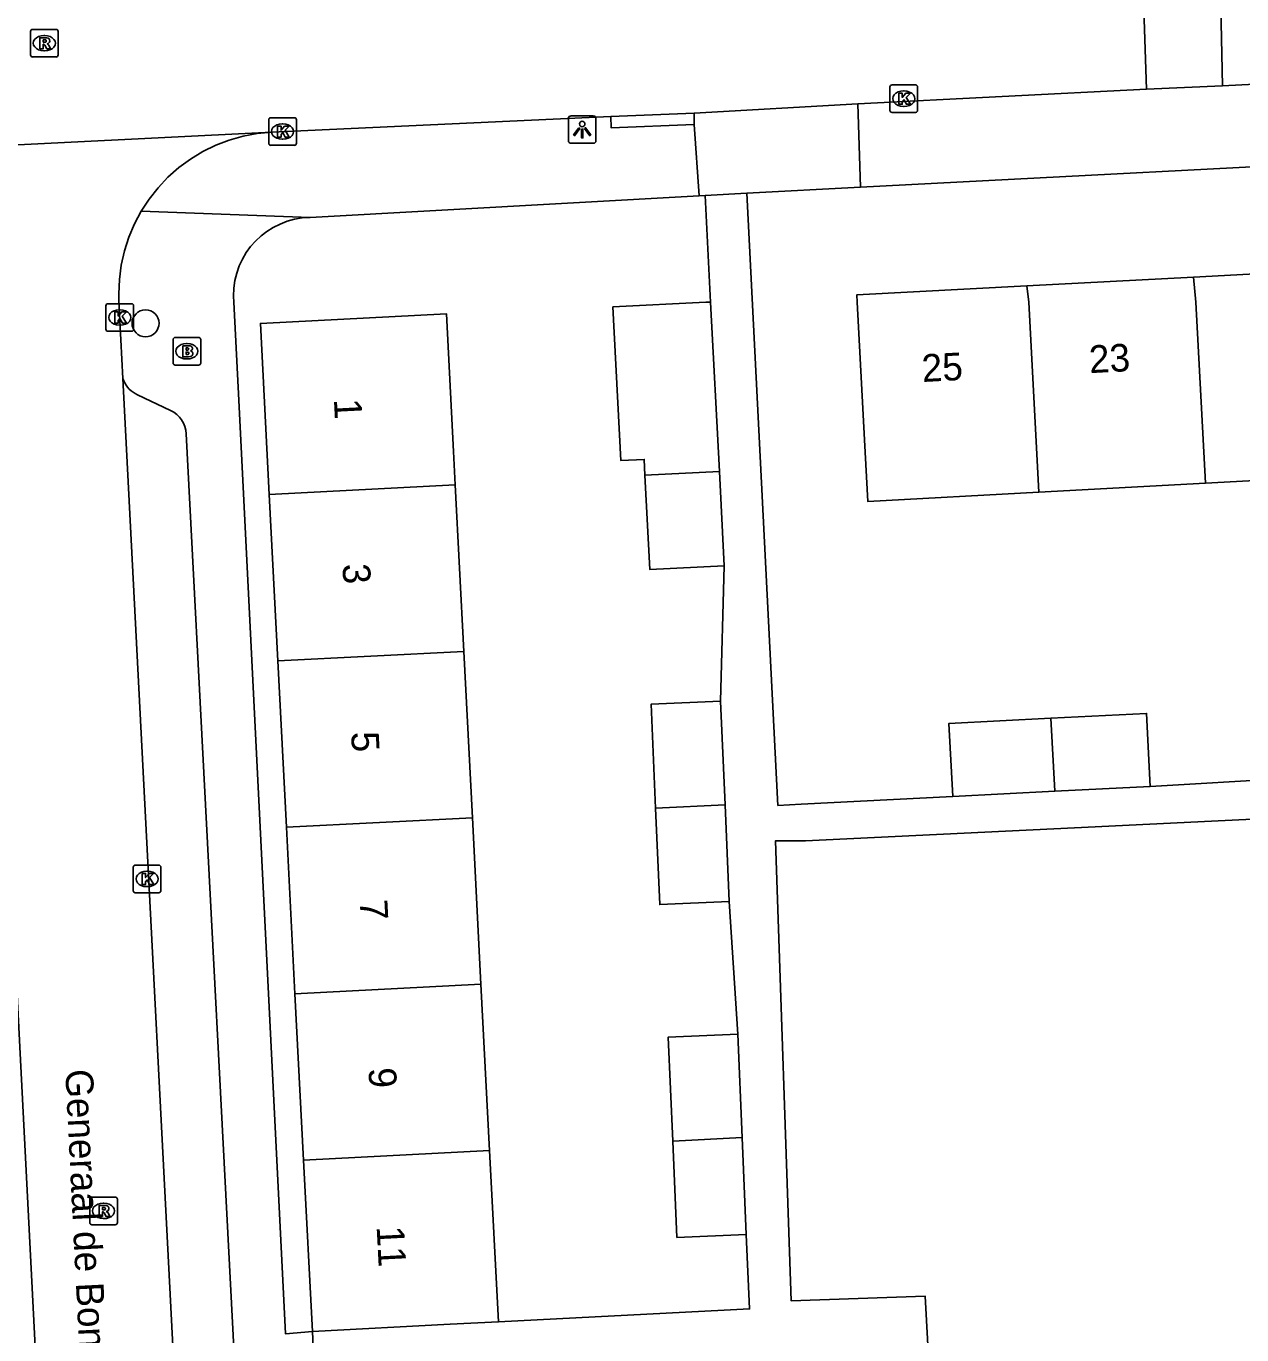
# Model space of a CAD drawing. Extents: x 161084 to 161928, y 385355 to 386522.
# Drawn here: x 161675.55 to 161719.61, y 385962.58 to 386010 of the extents above; entities that cross this region are included whole.
import ezdxf

# ---------------------------------------------------------------- set-up
doc = ezdxf.new("R2010")
doc.units = 0
for name, color, linetype in [('IMGEO_Boom', 7, 'Continuous'), ('IMGEO_Brandkraan', 7, 'Continuous'), ('IMGEO_Kolk', 7, 'Continuous'), ('IMGEO_Lichtpunt', 7, 'Continuous'), ('IMGEO_Openbare_ruimte_label', 7, 'Continuous'), ('IMGEO_Pand', 7, 'Continuous'), ('IMGEO_Pand_nummerreeks', 7, 'Continuous'), ('IMGEO_Rijbaan_lokaal_open', 7, 'Continuous'), ('IMGEO_Rioolput', 7, 'Continuous'), ('IMGEO_Voetpad_open', 7, 'Continuous')]:
    doc.layers.add(name, color=color, linetype=linetype)

msp = doc.modelspace()

# ---------------------------------------------------------------- linework, layer by layer
at = {"layer": 'IMGEO_Boom'}
msp.add_circle((161679.876, 385999.234), 0.489, dxfattribs=at)
at = {"layer": 'IMGEO_Brandkraan'}
for p, q in [((161680.874, 385997.793), (161680.874, 385998.645)), ((161680.949, 385998.719), (161681.801, 385998.719)), ((161681.362, 385998.499), (161681.387, 385998.499)), ((161681.875, 385998.645), (161681.875, 385997.793)), ((161681.385, 385997.939), (161681.36, 385997.939)), ((161681.801, 385997.719), (161680.949, 385997.719))]:
    msp.add_line(p, q, dxfattribs=at)
for points in [[(161680.874, 385997.793), (161680.874, 385998.645)], [(161680.949, 385998.719), (161681.801, 385998.719)], [(161681.222, 385998.419), (161681.222, 385998.019), (161681.435, 385998.019)], [(161681.453, 385998.419), (161681.222, 385998.419)], [(161681.401, 385998.338), (161681.347, 385998.338), (161681.347, 385998.262)], [(161681.347, 385998.262), (161681.4, 385998.262)], [(161681.875, 385998.645), (161681.875, 385997.793)], [(161681.409, 385998.186), (161681.347, 385998.186), (161681.347, 385998.105)], [(161681.347, 385998.105), (161681.409, 385998.105)], [(161681.801, 385997.719), (161680.949, 385997.719)]]:
    msp.add_lwpolyline(points, dxfattribs=at)
for centre, radius, start, end in [((161680.951, 385998.643), 0.0765, 91.552, 178.448), ((161680.951, 385998.643), 0.0765, 91.552, 178.448), ((161681.402, 385998.3), 0.0379, 267.8285, 90.9355), ((161681.457, 385998.274), 0.145, 59.4692, 91.5367), ((161681.482, 385998.321), 0.0922, 285.5137, 58.1501), ((161681.799, 385998.643), 0.0765, 1.552, 88.448), ((161681.799, 385998.643), 0.0765, 1.552, 88.448), ((161680.951, 385997.795), 0.0765, 181.552, 268.448), ((161680.951, 385997.795), 0.0765, 181.552, 268.448), ((161681.41, 385998.145), 0.0404, 269.8759, 90.5077), ((161681.441, 385998.27), 0.251, 268.6676, 293.5347), ((161681.487, 385998.129), 0.105, 301.3115, 78.989), ((161681.799, 385997.795), 0.0765, 271.552, 358.448), ((161681.799, 385997.795), 0.0765, 271.552, 358.448)]:
    msp.add_arc(centre, radius, start, end, dxfattribs=at)
for centre, major_axis, ratio, start_param, end_param in [((161681.361, 385998.219), (-0.387, 0.002), 0.722429, 4.712389, 7.853982), ((161681.386, 385998.219), (-0.39, 0.002), 0.717154, 1.570796, 4.712389)]:
    msp.add_ellipse(centre, major_axis=major_axis, ratio=ratio, start_param=start_param, end_param=end_param, dxfattribs=at)
at = {"layer": 'IMGEO_Kolk'}
for p, q in [((161706.86, 386006.945), (161706.86, 386007.797)), ((161706.935, 386007.871), (161707.787, 386007.871)), ((161707.861, 386007.797), (161707.861, 386006.945)), ((161707.348, 386007.651), (161707.373, 386007.651)), ((161707.787, 386006.871), (161706.935, 386006.871)), ((161707.371, 386007.091), (161707.346, 386007.091)), ((161684.343, 386005.755), (161684.343, 386006.607)), ((161684.418, 386006.681), (161685.27, 386006.681)), ((161684.831, 386006.461), (161684.856, 386006.461)), ((161685.344, 386006.607), (161685.344, 386005.755)), ((161684.854, 386005.901), (161684.829, 386005.901)), ((161685.27, 386005.681), (161684.418, 386005.681)), ((161678.442, 385999.016), (161678.442, 385999.868)), ((161678.517, 385999.942), (161679.369, 385999.942)), ((161678.93, 385999.722), (161678.955, 385999.722)), ((161679.443, 385999.868), (161679.443, 385999.016)), ((161679.369, 385998.942), (161678.517, 385998.942)), ((161678.953, 385999.162), (161678.928, 385999.162)), ((161679.431, 385978.672), (161679.431, 385979.524)), ((161679.506, 385979.598), (161680.358, 385979.598)), ((161679.919, 385979.378), (161679.944, 385979.378)), ((161680.432, 385979.524), (161680.432, 385978.672)), ((161679.942, 385978.818), (161679.917, 385978.818)), ((161680.358, 385978.598), (161679.506, 385978.598))]:
    msp.add_line(p, q, dxfattribs=at)
for points in [[(161706.86, 386006.945), (161706.86, 386007.797)], [(161706.935, 386007.871), (161707.787, 386007.871)], [(161707.861, 386007.797), (161707.861, 386006.945)], [(161707.181, 386007.571), (161707.304, 386007.571), (161707.304, 386007.42), (161707.434, 386007.571), (161707.598, 386007.571), (161707.452, 386007.42), (161707.605, 386007.171), (161707.453, 386007.171), (161707.368, 386007.335), (161707.304, 386007.268), (161707.304, 386007.171), (161707.181, 386007.171), (161707.181, 386007.571)], [(161707.787, 386006.871), (161706.935, 386006.871)], [(161684.343, 386005.755), (161684.343, 386006.607)], [(161684.418, 386006.681), (161685.27, 386006.681)], [(161684.664, 386006.381), (161684.787, 386006.381), (161684.787, 386006.23), (161684.917, 386006.381), (161685.081, 386006.381), (161684.935, 386006.23), (161685.088, 386005.981), (161684.936, 386005.981), (161684.851, 386006.145), (161684.787, 386006.078), (161684.787, 386005.981), (161684.664, 386005.981), (161684.664, 386006.381)], [(161685.344, 386006.607), (161685.344, 386005.755)], [(161685.27, 386005.681), (161684.418, 386005.681)], [(161678.442, 385999.016), (161678.442, 385999.868)], [(161678.517, 385999.942), (161679.369, 385999.942)], [(161679.443, 385999.868), (161679.443, 385999.016)], [(161678.763, 385999.642), (161678.886, 385999.642), (161678.886, 385999.491), (161679.016, 385999.642), (161679.18, 385999.642), (161679.034, 385999.491), (161679.187, 385999.242), (161679.035, 385999.242), (161678.95, 385999.406), (161678.886, 385999.339), (161678.886, 385999.242), (161678.763, 385999.242), (161678.763, 385999.642)], [(161679.369, 385998.942), (161678.517, 385998.942)], [(161679.431, 385978.672), (161679.431, 385979.524)], [(161679.506, 385979.598), (161680.358, 385979.598)], [(161679.752, 385979.298), (161679.875, 385979.298), (161679.875, 385979.147), (161680.005, 385979.298), (161680.169, 385979.298), (161680.023, 385979.147), (161680.176, 385978.898), (161680.024, 385978.898), (161679.939, 385979.062), (161679.875, 385978.995), (161679.875, 385978.898), (161679.752, 385978.898), (161679.752, 385979.298)], [(161680.432, 385979.524), (161680.432, 385978.672)], [(161680.358, 385978.598), (161679.506, 385978.598)]]:
    msp.add_lwpolyline(points, dxfattribs=at)
for centre, start, end in [((161706.937, 386007.795), 91.552, 178.448), ((161706.937, 386007.795), 91.552, 178.448), ((161707.785, 386007.795), 1.552, 88.448), ((161707.785, 386007.795), 1.552, 88.448), ((161706.937, 386006.947), 181.552, 268.448), ((161706.937, 386006.947), 181.552, 268.448), ((161707.785, 386006.947), 271.552, 358.448), ((161707.785, 386006.947), 271.552, 358.448), ((161684.42, 386006.605), 91.552, 178.448), ((161684.42, 386006.605), 91.552, 178.448), ((161685.268, 386006.605), 1.552, 88.448), ((161685.268, 386006.605), 1.552, 88.448), ((161684.42, 386005.757), 181.552, 268.448), ((161684.42, 386005.757), 181.552, 268.448), ((161685.268, 386005.757), 271.552, 358.448), ((161685.268, 386005.757), 271.552, 358.448), ((161678.519, 385999.866), 91.552, 178.448), ((161678.519, 385999.866), 91.552, 178.448), ((161679.367, 385999.866), 1.552, 88.448), ((161679.367, 385999.866), 1.552, 88.448), ((161678.519, 385999.018), 181.552, 268.448), ((161678.519, 385999.018), 181.552, 268.448), ((161679.367, 385999.018), 271.552, 358.448), ((161679.367, 385999.018), 271.552, 358.448), ((161679.508, 385979.522), 91.552, 178.448), ((161679.508, 385979.522), 91.552, 178.448), ((161680.356, 385979.522), 1.552, 88.448), ((161680.356, 385979.522), 1.552, 88.448), ((161679.508, 385978.674), 181.552, 268.448), ((161679.508, 385978.674), 181.552, 268.448), ((161680.356, 385978.674), 271.552, 358.448), ((161680.356, 385978.674), 271.552, 358.448)]:
    msp.add_arc(centre, 0.0765, start, end, dxfattribs=at)
for centre, major_axis, ratio, start_param, end_param in [((161707.347, 386007.371), (-0.387, 0.002), 0.722429, 4.712389, 7.853982), ((161707.372, 386007.371), (-0.39, 0.002), 0.717154, 1.570796, 4.712389), ((161684.83, 386006.181), (-0.387, 0.002), 0.722429, 4.712389, 7.853982), ((161684.855, 386006.181), (-0.39, 0.002), 0.717154, 1.570796, 4.712389), ((161678.929, 385999.442), (-0.387, 0.002), 0.722429, 4.712389, 7.853982), ((161678.954, 385999.442), (-0.39, 0.002), 0.717154, 1.570796, 4.712389), ((161679.918, 385979.098), (-0.387, 0.002), 0.722429, 4.712389, 7.853982), ((161679.943, 385979.098), (-0.39, 0.002), 0.717154, 1.570796, 4.712389)]:
    msp.add_ellipse(centre, major_axis=major_axis, ratio=ratio, start_param=start_param, end_param=end_param, dxfattribs=at)
at = {"layer": 'IMGEO_Lichtpunt'}
for p, q in [((161695.205, 386006.656), (161695.205, 386005.849)), ((161695.205, 386006.656), (161695.205, 386005.849)), ((161696.107, 386006.751), (161695.299, 386006.751)), ((161696.107, 386006.751), (161695.299, 386006.751)), ((161696.201, 386005.849), (161696.201, 386006.656)), ((161696.201, 386005.849), (161696.201, 386006.656)), ((161695.299, 386005.755), (161696.107, 386005.755)), ((161695.299, 386005.755), (161696.107, 386005.755))]:
    msp.add_line(p, q, dxfattribs=at)
for points in [[(161695.579, 386006.32), (161695.618, 386006.292), (161695.43, 386006.03), (161695.392, 386006.057), (161695.579, 386006.32)], [(161695.791, 386006.292), (161695.829, 386006.319), (161696.016, 386006.057), (161695.977, 386006.029), (161695.791, 386006.292)], [(161695.681, 386006.272), (161695.728, 386006.272), (161695.728, 386005.95), (161695.681, 386005.95), (161695.681, 386006.272)]]:
    msp.add_lwpolyline(points, dxfattribs=at)
msp.add_circle((161695.704, 386006.454), 0.0994, dxfattribs=at)
for centre, start, end in [((161695.299, 386006.656), 90, 180), ((161695.299, 386006.656), 90, 180), ((161696.107, 386006.656), 0, 90), ((161696.107, 386006.656), 0, 90), ((161695.299, 386005.849), 180, 270), ((161695.299, 386005.849), 180, 270), ((161696.107, 386005.849), 270, 0), ((161696.107, 386005.849), 270, 360)]:
    msp.add_arc(centre, 0.0946, start, end, dxfattribs=at)
at = {"layer": 'IMGEO_Pand'}
for points in [[(161723.911, 386001.229), (161717.866, 386000.909)], [(161717.866, 386000.909), (161711.821, 386000.589)], [(161718.297, 385993.437), (161717.95, 386000), (161717.866, 386000.909)], [(161711.821, 386000.589), (161705.657, 386000.263), (161705.671, 386000), (161705.934, 385995.007), (161706.052, 385992.778), (161712.26, 385993.112)], [(161711.821, 386000.589), (161711.896, 386000), (161712.26, 385993.112)], [(161697.98, 385993.727), (161697.951, 385994.301), (161697.107, 385994.258), (161696.819, 385999.827), (161700.184, 386000), (161700.359, 386000)], [(161700.359, 386000), (161700.676, 385993.866)], [(161691.101, 385993.373), (161691.038, 385994.585), (161690.78, 385999.578), (161684.038, 385999.23), (161684.358, 385993.026)], [(161697.98, 385993.727), (161700.676, 385993.866)], [(161700.852, 385990.445), (161698.156, 385990.306), (161697.98, 385993.727)], [(161700.676, 385993.866), (161700.852, 385990.445)], [(161718.297, 385993.437), (161724.332, 385993.761)], [(161691.101, 385993.373), (161684.358, 385993.026)], [(161691.412, 385987.344), (161691.101, 385993.373)], [(161712.26, 385993.112), (161718.297, 385993.437)], [(161684.358, 385993.026), (161684.67, 385986.997)], [(161684.67, 385986.997), (161691.412, 385987.344)], [(161691.412, 385987.344), (161691.723, 385981.315)], [(161684.981, 385980.968), (161684.67, 385986.997)], [(161698.363, 385981.657), (161698.202, 385985.427), (161700.72, 385985.534)], [(161700.72, 385985.534), (161700.88, 385981.786)], [(161712.693, 385984.92), (161716.16, 385985.096), (161716.294, 385982.449)], [(161709.133, 385982.085), (161708.999, 385984.732), (161712.693, 385984.92)], [(161712.693, 385984.92), (161712.833, 385982.273)], [(161712.833, 385982.273), (161709.133, 385982.085)], [(161716.294, 385982.449), (161712.833, 385982.273)], [(161700.88, 385981.786), (161698.363, 385981.657)], [(161701.03, 385978.277), (161698.512, 385978.169), (161698.363, 385981.657)], [(161700.88, 385981.786), (161701.03, 385978.277)], [(161691.723, 385981.315), (161684.981, 385980.968)], [(161691.723, 385981.315), (161692.034, 385975.285)], [(161685.292, 385974.938), (161684.981, 385980.968)], [(161692.034, 385975.285), (161685.292, 385974.938)], [(161692.346, 385969.256), (161692.034, 385975.285)], [(161685.292, 385974.938), (161685.604, 385968.909)], [(161698.986, 385969.598), (161698.825, 385973.368), (161701.343, 385973.475)], [(161701.343, 385973.475), (161701.503, 385969.727)], [(161701.503, 385969.727), (161698.986, 385969.598)], [(161701.653, 385966.218), (161699.135, 385966.11), (161698.986, 385969.598)], [(161701.503, 385969.727), (161701.653, 385966.218)], [(161685.604, 385968.909), (161692.346, 385969.256)], [(161685.604, 385968.909), (161685.924, 385962.703)], [(161692.666, 385963.051), (161692.346, 385969.256)], [(161685.924, 385962.703), (161690.918, 385962.961), (161692.666, 385963.051)]]:
    msp.add_lwpolyline(points, dxfattribs=at)
at = {"layer": 'IMGEO_Rijbaan_lokaal_open'}
for points in [[(161716.164, 386007.713), (161715.933, 386014.595)], [(161718.918, 386007.84), (161718.764, 386014.722)], [(161775.486, 386010.724), (161753.294, 386009.6), (161718.918, 386007.84)], [(161718.918, 386007.84), (161716.164, 386007.713)], [(161716.164, 386007.713), (161705.698, 386007.187)], [(161696.74, 386006.724), (161699.762, 386006.848)], [(161699.762, 386006.848), (161705.698, 386007.187)], [(161696.74, 386006.724), (161684.448, 386006.162)], [(161684.448, 386006.162), (161668.688, 386005.373)], [(161679.72, 386003.296), (161680.006, 386003.734), (161680.33, 386004.145), (161680.69, 386004.525), (161681.082, 386004.872), (161681.503, 386005.182), (161681.951, 386005.453), (161682.421, 386005.683), (161682.909, 386005.871), (161683.413, 386006.014), (161683.927, 386006.111), (161684.448, 386006.162)], [(161679.057, 385997.236), (161678.912, 386000.035), (161678.905, 386000.301), (161678.927, 386000.824), (161678.996, 386001.343), (161679.11, 386001.853), (161679.27, 386002.352), (161679.474, 386002.834), (161679.72, 386003.296)], [(161681.507, 385949.783), (161679.057, 385997.236)], [(161674.147, 385995.682), (161678.148, 385917.743)]]:
    msp.add_lwpolyline(points, dxfattribs=at)
at = {"layer": 'IMGEO_Rioolput'}
for p, q in [((161675.707, 386008.956), (161675.707, 386009.808)), ((161675.782, 386009.882), (161676.634, 386009.882)), ((161676.195, 386009.662), (161676.22, 386009.662)), ((161676.708, 386009.808), (161676.708, 386008.956)), ((161676.634, 386008.882), (161675.782, 386008.882)), ((161676.218, 386009.102), (161676.193, 386009.102)), ((161677.854, 385966.643), (161677.854, 385967.495)), ((161677.929, 385967.569), (161678.781, 385967.569)), ((161678.855, 385967.495), (161678.855, 385966.643)), ((161678.342, 385967.349), (161678.367, 385967.349)), ((161678.781, 385966.569), (161677.929, 385966.569)), ((161678.365, 385966.789), (161678.34, 385966.789))]:
    msp.add_line(p, q, dxfattribs=at)
for points in [[(161675.707, 386008.956), (161675.707, 386009.808)], [(161675.782, 386009.882), (161676.634, 386009.882)], [(161676.708, 386009.808), (161676.708, 386008.956)], [(161676.296, 386009.58), (161676.044, 386009.582), (161676.044, 386009.182)], [(161676.044, 386009.182), (161676.168, 386009.182), (161676.168, 386009.344), (161676.179, 386009.344)], [(161676.222, 386009.501), (161676.168, 386009.501), (161676.168, 386009.42)], [(161676.168, 386009.42), (161676.22, 386009.42)], [(161676.226, 386009.315), (161676.297, 386009.182), (161676.437, 386009.182), (161676.372, 386009.308)], [(161676.634, 386008.882), (161675.782, 386008.882)], [(161677.854, 385966.643), (161677.854, 385967.495)], [(161677.929, 385967.569), (161678.781, 385967.569)], [(161678.855, 385967.495), (161678.855, 385966.643)], [(161678.443, 385967.267), (161678.191, 385967.269), (161678.191, 385966.869)], [(161678.191, 385966.869), (161678.315, 385966.869), (161678.315, 385967.031), (161678.326, 385967.031)], [(161678.369, 385967.188), (161678.315, 385967.188), (161678.315, 385967.107)], [(161678.315, 385967.107), (161678.367, 385967.107)], [(161678.373, 385967.002), (161678.444, 385966.869), (161678.584, 385966.869), (161678.519, 385966.995)], [(161678.781, 385966.569), (161677.929, 385966.569)]]:
    msp.add_lwpolyline(points, dxfattribs=at)
for centre, radius, start, end in [((161675.784, 386009.806), 0.0765, 91.552, 178.448), ((161675.784, 386009.806), 0.0765, 91.552, 178.448), ((161676.632, 386009.806), 0.0765, 1.552, 88.448), ((161676.632, 386009.806), 0.0765, 1.552, 88.448), ((161676.178, 386009.291), 0.0533, 26.0293, 88.6989), ((161676.204, 386009.609), 0.19, 274.7715, 282.9687), ((161676.228, 386009.405), 0.0964, 77.0061, 93.1865), ((161676.242, 386009.462), 0.0378, 276.6634, 79.6772), ((161676.295, 386009.47), 0.109, 350.3612, 89.416), ((161676.293, 386009.47), 0.112, 277.5842, 350.9817), ((161676.277, 386009.255), 0.108, 29.5134, 73.7905), ((161675.784, 386008.958), 0.0765, 181.552, 268.448), ((161675.784, 386008.958), 0.0765, 181.552, 268.448), ((161676.632, 386008.958), 0.0765, 271.552, 358.448), ((161676.632, 386008.958), 0.0765, 271.552, 358.448), ((161677.931, 385967.493), 0.0765, 91.552, 178.448), ((161677.931, 385967.493), 0.0765, 91.552, 178.448), ((161678.779, 385967.493), 0.0765, 1.552, 88.448), ((161678.779, 385967.493), 0.0765, 1.552, 88.448), ((161678.325, 385966.978), 0.0533, 26.0293, 88.6989), ((161678.351, 385967.296), 0.19, 274.7715, 282.9687), ((161678.375, 385967.092), 0.0964, 77.0061, 93.1865), ((161678.389, 385967.149), 0.0378, 276.6634, 79.6772), ((161678.442, 385967.157), 0.109, 350.3612, 89.416), ((161678.44, 385967.157), 0.112, 277.5842, 350.9817), ((161678.424, 385966.942), 0.108, 29.5134, 73.7905), ((161677.931, 385966.645), 0.0765, 181.552, 268.448), ((161677.931, 385966.645), 0.0765, 181.552, 268.448), ((161678.779, 385966.645), 0.0765, 271.552, 358.448), ((161678.779, 385966.645), 0.0765, 271.552, 358.448)]:
    msp.add_arc(centre, radius, start, end, dxfattribs=at)
for centre, major_axis, ratio, start_param, end_param in [((161676.194, 386009.382), (-0.387, 0.002), 0.722429, 4.712389, 7.853982), ((161676.219, 386009.382), (-0.39, 0.002), 0.717154, 1.570796, 4.712389), ((161678.341, 385967.069), (-0.387, 0.002), 0.722429, 4.712389, 7.853982), ((161678.366, 385967.069), (-0.39, 0.002), 0.717154, 1.570796, 4.712389)]:
    msp.add_ellipse(centre, major_axis=major_axis, ratio=ratio, start_param=start_param, end_param=end_param, dxfattribs=at)
at = {"layer": 'IMGEO_Voetpad_open'}
for points in [[(161705.791, 386004.163), (161726.736, 386005.249), (161784.291, 386008.06)], [(161699.762, 386006.848), (161699.767, 386006.432)], [(161705.698, 386007.187), (161705.791, 386004.163)], [(161699.767, 386006.432), (161696.756, 386006.314), (161696.74, 386006.724)], [(161699.949, 386003.852), (161699.767, 386006.432)], [(161701.67, 386003.944), (161700.159, 386003.864)], [(161701.67, 386003.944), (161705.791, 386004.163)], [(161709.133, 385982.085), (161703.637, 385981.806), (161702.797, 385981.763), (161701.67, 386003.944)], [(161685.842, 386003.067), (161699.949, 386003.852)], [(161699.949, 386003.852), (161700.159, 386003.864)], [(161700.159, 386003.864), (161700.359, 386000)], [(161679.72, 386003.296), (161685.842, 386003.067)], [(161685.924, 385962.703), (161684.953, 385962.614), (161683.271, 385996.206), (161683.081, 386000), (161683.07, 386000.212)], [(161679.057, 385997.236), (161679.089, 385997.151), (161679.128, 385997.07), (161679.175, 385996.993), (161679.228, 385996.919), (161679.288, 385996.851), (161679.353, 385996.789), (161679.424, 385996.733), (161679.5, 385996.683), (161679.584, 385996.638), (161680.779, 385996.077)], [(161681.354, 385995.225), (161683.555, 385952.836)], [(161700.852, 385990.445), (161700.72, 385985.534)], [(161721.205, 385982.734), (161716.294, 385982.449)], [(161736.118, 385982.05), (161727.694, 385981.639), (161713.545, 385980.95), (161703.796, 385980.476), (161702.71, 385980.475), (161703.273, 385963.815), (161708.138, 385963.979), (161708.263, 385961.554)], [(161701.03, 385978.277), (161701.343, 385973.475)], [(161701.653, 385966.218), (161701.768, 385963.52), (161700.847, 385963.472), (161692.666, 385963.051)], [(161685.993, 385961.287), (161685.924, 385962.703)]]:
    msp.add_lwpolyline(points, dxfattribs=at)
for centre, radius, start, end in [((161685.885, 386000.252), 2.816, 90.8801, 180.81), ((161680.36, 385995.174), 0.995, 2.9218, 65.1076)]:
    msp.add_arc(centre, radius, start, end, dxfattribs=at)

# ---------------------------------------------------------------- texts
at = {"layer": 'IMGEO_Openbare_ruimte_label'}
msp.add_text('Generaal de Bonsstraat', height=1, rotation=272.8653, dxfattribs=at).set_placement((161676.964, 385972.181))
at = {"layer": 'IMGEO_Pand_nummerreeks'}
for s, rotation, p in [('23', 3.0283, (161714.1, 385997.424)), ('25', 3.0283, (161708.037, 385997.103)), ('1', 272.9557, (161686.703, 385996.477)), ('3', 272.9557, (161687.012, 385990.503)), ('5', 272.9557, (161687.326, 385984.415)), ('7', 272.9557, (161687.64, 385978.327)), ('9', 272.9557, (161687.955, 385972.239)), ('11', 272.9557, (161688.252, 385966.497))]:
    msp.add_text(s, height=1, rotation=rotation, dxfattribs=at).set_placement(p)

doc.saveas('drawing.dxf')
